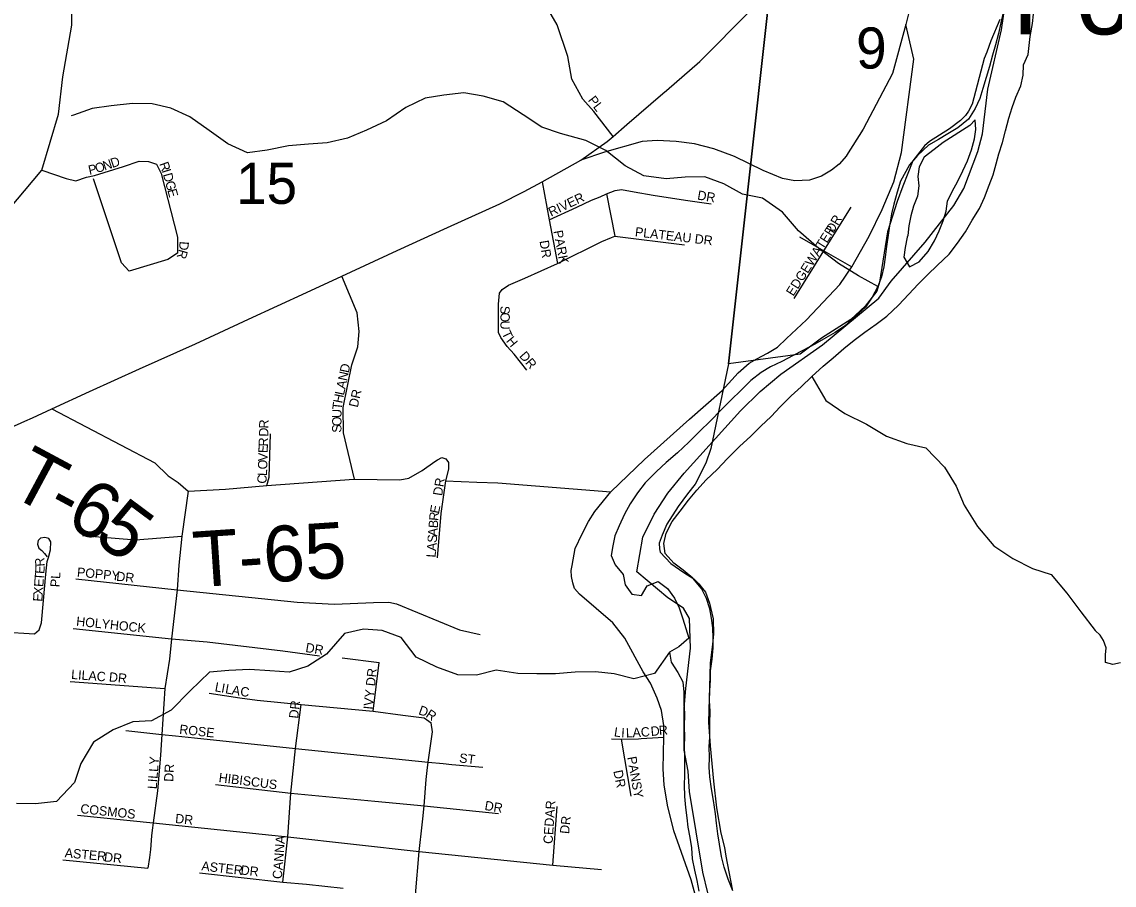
# Model space of a CAD drawing. Extents: x 0 to 1064, y 0 to 440.
# Drawn here: x 186.14 to 203.95, y 95.84 to 109.91 of the extents above; entities that cross this region are included whole.
import ezdxf

# ---------------------------------------------------------------- set-up
doc = ezdxf.new("R2010")
doc.units = 0
for name, color, linetype in [('GM_X_County_Road', 7, 'Continuous'), ('GM_X_County_Subdivision', 7, 'Continuous'), ('GM_X_Major_River', 7, 'Continuous'), ('GM_X_Minor_River', 7, 'Continuous'), ('GM_X_Section', 7, 'Continuous'), ('GM_X_Section_Text', 7, 'Continuous'), ('GM_X_Township', 7, 'Continuous'), ('GM_X_Township_Road', 7, 'Continuous'), ('GM_X_Township_Road_Text', 7, 'Continuous'), ('GM_X_Township_Subdivision', 7, 'Continuous'), ('GM_X_Township_Subdivision_Text', 7, 'Continuous'), ('GM_X_Unincorporated_Text', 7, 'Continuous'), ('GM_X_US_Route', 7, 'Continuous')]:
    doc.layers.add(name, color=color, linetype=linetype)

msp = doc.modelspace()

# ---------------------------------------------------------------- linework, layer by layer
at = {"layer": 'GM_X_County_Road'}
for points in [[(200.951, 113.775), (201.004, 112.756), (201.005, 112.278), (200.953, 111.823), (200.738, 110.915), (200.597, 110.041), (200.552, 109.872), (200.339, 109.073), (199.86, 108.163), (199.589, 107.733)], [(199.589, 107.733), (199.586, 107.729), (199.467, 107.591), (199.344, 107.496), (199.181, 107.399), (198.986, 107.33), (198.744, 107.32), (198.546, 107.361), (198.231, 107.49), (197.76, 107.717), (197.423, 107.845), (197.109, 107.924), (196.813, 107.962), (196.502, 107.977), (196.255, 107.963), (195.642, 107.79), (195.258, 107.659)]]:
    msp.add_lwpolyline(points, dxfattribs=at)
at = {"layer": 'GM_X_County_Subdivision'}
msp.add_lwpolyline([(184.113, 102.985), (183.905, 103.57), (183.808, 103.968), (183.917, 104.451), (184.17, 104.765), (186.47, 107.493), (186.741, 108.41), (186.813, 109.014), (186.958, 109.859), (186.958, 110.402), (186.599, 111.646), (184.198, 115.23), (183.742, 115.95), (183.279, 116.523)], dxfattribs=at)
at = {"layer": 'GM_X_Major_River'}
for points in [[(202.142, 110.065), (202.103, 109.895), (202.063, 109.725), (202.017, 109.538), (201.966, 109.368), (201.92, 109.186), (201.862, 109.005), (201.81, 108.829), (201.758, 108.666), (201.683, 108.503), (201.576, 108.328), (201.403, 108.186), (201.237, 108.085), (201.084, 107.997), (200.924, 107.902), (200.744, 107.735), (200.614, 107.58), (200.469, 107.314), (200.411, 107.139), (200.359, 106.939), (200.32, 106.782), (200.286, 106.587), (200.265, 106.436), (200.237, 106.254), (200.216, 106.077), (200.195, 105.92), (200.156, 105.756), (200.098, 105.599), (200.004, 105.424), (199.897, 105.262), (199.718, 105.101), (199.557, 104.952), (199.404, 104.851), (199.25, 104.763), (199.072, 104.662), (198.875, 104.556), (198.716, 104.474), (198.531, 104.38), (198.347, 104.292), (198.194, 104.198), (198.027, 104.067), (197.866, 103.906), (197.705, 103.751), (197.544, 103.589), (197.371, 103.41), (197.191, 103.237), (197.018, 103.063), (196.832, 102.89), (196.647, 102.73), (196.492, 102.586), (196.307, 102.401), (196.182, 102.239), (196.063, 102.059), (195.969, 101.89), (195.88, 101.697), (195.811, 101.534), (195.777, 101.376), (195.75, 101.218), (195.814, 101.065), (195.945, 100.904), (195.979, 100.739), (196.086, 100.585), (196.243, 100.564), (196.337, 100.72), (196.515, 100.79), (196.671, 100.678), (196.784, 100.523), (196.86, 100.364), (196.918, 100.186), (196.97, 100.027), (197.016, 99.868), (196.855, 99.725), (196.701, 99.642), (196.729, 99.477), (196.835, 99.311), (196.918, 99.157), (196.933, 98.987), (196.936, 98.804), (196.945, 98.639)], [(197.733, 95.751), (197.657, 95.942), (197.594, 96.138), (197.548, 96.309), (197.515, 96.51), (197.488, 96.681), (197.467, 96.852), (197.451, 97.005), (197.419, 97.224), (197.386, 97.414), (197.359, 97.609), (197.349, 97.767), (197.352, 97.926), (197.349, 98.096), (197.358, 98.254), (197.362, 98.479), (197.366, 98.68), (197.356, 98.845), (197.359, 99.015), (197.368, 99.185), (197.371, 99.338), (197.399, 99.526), (197.414, 99.714), (197.411, 99.866), (197.408, 100.037), (197.387, 100.196), (197.359, 100.348), (197.307, 100.514), (197.225, 100.679), (197.082, 100.847), (196.926, 100.977), (196.77, 101.09), (196.633, 101.251), (196.611, 101.409), (196.645, 101.579), (196.745, 101.772), (196.876, 101.94), (197.013, 102.12), (197.15, 102.282), (197.299, 102.449), (197.478, 102.617), (197.646, 102.796), (197.844, 102.993), (198.029, 103.16), (198.19, 103.321), (198.357, 103.483), (198.506, 103.638), (198.686, 103.817), (198.846, 103.967), (199.02, 104.134), (199.205, 104.301), (199.372, 104.438), (199.545, 104.587), (199.712, 104.723), (199.884, 104.854), (200.069, 104.985), (200.242, 105.115), (200.433, 105.294), (200.601, 105.474), (200.756, 105.635), (200.911, 105.797), (201.065, 105.94), (201.263, 106.125), (201.394, 106.305), (201.525, 106.491), (201.638, 106.678), (201.757, 106.87), (201.839, 107.051), (201.91, 107.251), (201.98, 107.42), (202.025, 107.596), (202.071, 107.759), (202.129, 107.947), (202.181, 108.135), (202.233, 108.341), (202.285, 108.516), (202.349, 108.685), (202.431, 108.872), (202.465, 109.042), (202.474, 109.213), (202.55, 109.382), (202.579, 109.673), (202.62, 109.885), (202.634, 110.037)], [(200.587, 106.43), (200.575, 106.405), (200.541, 106.236), (200.52, 106.078), (200.615, 105.918), (200.774, 106), (200.917, 106.168), (201.024, 106.342), (201.1, 106.505), (201.163, 106.668), (201.209, 106.826), (201.236, 106.99), (201.312, 107.146), (201.4, 107.315), (201.482, 107.484), (201.558, 107.647), (201.622, 107.828), (201.674, 108.004), (201.695, 108.156), (201.685, 108.314)], [(201.685, 108.314), (201.598, 108.225), (201.161, 107.945)], [(201.161, 107.945), (201.014, 107.834), (200.853, 107.709), (200.771, 107.552), (200.75, 107.394), (200.766, 107.242), (200.745, 107.072), (200.681, 106.909), (200.636, 106.751), (200.602, 106.588), (200.587, 106.43)], [(196.945, 98.639), (196.941, 98.42), (196.945, 98.268), (196.942, 98.11), (196.945, 97.939), (196.948, 97.781), (196.945, 97.629), (196.943, 97.477), (196.945, 97.288), (196.96, 97.111), (196.982, 96.94), (197.003, 96.788), (197.031, 96.623), (197.058, 96.452), (197.073, 96.275), (197.112, 96.086), (197.146, 95.921), (197.179, 95.744)]]:
    msp.add_lwpolyline(points, dxfattribs=at)
at = {"layer": 'GM_X_Minor_River'}
for points in [[(200.098, 105.599), (199.785, 105.773), (199.456, 105.974), (199.134, 106.217), (198.805, 106.508), (198.544, 106.812), (198.216, 107.037), (197.893, 107.104), (197.589, 107.274), (197.279, 107.389), (196.957, 107.383), (196.647, 107.353), (196.282, 107.401), (195.978, 107.565), (195.662, 107.814), (195.339, 107.978), (194.926, 108.094), (194.622, 108.197), (194.318, 108.398), (193.989, 108.61), (193.667, 108.701), (193.351, 108.756), (193.023, 108.72), (192.719, 108.671), (192.403, 108.519), (192.087, 108.3), (191.764, 108.149), (191.454, 108.015), (191.12, 107.942), (190.816, 107.918), (190.494, 107.893), (190.141, 107.821), (189.825, 107.778), (189.503, 107.924), (189.199, 108.143), (188.882, 108.367), (188.572, 108.507), (188.268, 108.574), (187.946, 108.58), (187.599, 108.544), (187.289, 108.501), (186.985, 108.392), (186.949, 108.38)], [(199.02, 104.134), (199.25, 103.744), (199.56, 103.531), (199.913, 103.355), (200.241, 103.161), (200.57, 103.039), (200.88, 102.973), (201.184, 102.657), (201.373, 102.347), (201.506, 102.037), (201.725, 101.691), (201.987, 101.375), (202.297, 101.168), (202.617, 101.004), (202.925, 100.907), (203.178, 100.603), (203.407, 100.299), (203.642, 99.996), (203.721, 99.917)], [(196.701, 99.642), (196.455, 99.291), (196.12, 99.206), (195.798, 99.285), (195.494, 99.321), (195.166, 99.315), (194.844, 99.285), (194.54, 99.285), (194.23, 99.291), (193.877, 99.346), (193.555, 99.267), (193.251, 99.273), (192.91, 99.394), (192.57, 99.558), (192.326, 99.88), (192.016, 99.996), (191.712, 100.014), (191.402, 99.947), (191.11, 99.607), (190.806, 99.413), (190.502, 99.316), (190.186, 99.334), (189.858, 99.358), (189.517, 99.34), (189.201, 99.316), (188.891, 99.012), (188.581, 98.696), (188.259, 98.52), (187.955, 98.508), (187.633, 98.374), (187.311, 98.173), (187.104, 97.827), (187.001, 97.517), (186.709, 97.208), (186.368, 97.171), (186.058, 97.177)], [(204.052, 99.466), (203.93, 99.438), (203.809, 99.47), (203.811, 99.598), (203.819, 99.713), (203.778, 99.829), (203.721, 99.917)]]:
    msp.add_lwpolyline(points, dxfattribs=at)
at = {"layer": 'GM_X_Section'}
for points in [[(198.641, 113.153), (197.664, 104.337), (197.375, 102.961), (197.292, 102.72), (197.121, 102.378), (196.997, 102.223), (196.841, 102.014), (196.66, 101.727), (196.583, 101.547), (196.532, 101.415), (196.537, 101.324), (196.548, 101.269), (196.726, 101.084), (196.935, 100.94), (197.096, 100.834), (197.18, 100.753), (197.239, 100.679), (197.286, 100.618), (197.355, 100.441), (197.394, 100.276), (197.411, 100.185), (197.418, 99.936), (197.402, 99.773), (197.366, 99.459), (197.34, 98.502), (197.363, 98.114), (197.418, 97.537), (197.47, 97.106), (197.54, 96.692), (197.596, 96.455), (197.618, 96.315), (197.722, 95.779)], [(202.085, 109.95), (201.939, 109.602), (201.874, 109.421), (201.83, 109.313), (201.633, 108.572), (201.576, 108.458), (201.526, 108.386), (201.446, 108.303), (201.267, 108.167), (200.942, 107.962), (200.856, 107.891), (200.669, 107.646), (200.503, 107.237), (200.413, 106.984), (200.258, 106.491), (200.126, 105.669), (200.081, 105.525), (199.894, 105.28), (199.66, 105.06), (199.181, 104.755), (198.83, 104.495), (197.664, 104.337), (198.641, 113.153)]]:
    msp.add_lwpolyline(points, dxfattribs=at)
at = {"layer": 'GM_X_Township'}
msp.add_lwpolyline([(197.41, 95.382), (197.247, 96.057), (197.029, 97.371), (197.005, 97.7), (196.942, 98.044), (196.941, 98.729), (196.967, 99.05), (197.044, 99.705), (197.027, 100.189), (196.932, 100.357), (196.676, 100.527), (196.168, 100.951), (196.268, 101.514), (196.451, 101.888), (196.674, 102.232), (196.94, 102.557), (197.858, 103.573), (198.181, 103.89), (198.515, 104.171), (199.194, 104.649), (200.115, 105.407), (200.316, 105.686), (200.871, 106.322), (201.334, 106.917), (201.499, 107.199), (201.727, 107.802), (201.806, 108.086), (201.892, 108.815), (202.111, 109.784), (202.259, 110.792)], dxfattribs=at)
at = {"layer": 'GM_X_Township_Road'}
for points in [[(197.139, 95.631), (197.055, 95.93), (196.771, 96.731), (196.67, 97.149), (196.617, 97.476), (196.599, 97.736), (196.607, 98.256), (196.61, 98.443), (196.573, 98.689), (196.502, 98.892), (196.39, 99.135), (196.271, 99.32), (195.973, 99.871), (195.776, 100.117), (195.234, 100.585), (195.156, 100.68), (195.126, 100.772), (195.106, 100.873), (195.101, 100.973), (195.113, 101.054), (195.163, 101.332), (195.277, 101.569), (195.383, 101.768), (195.486, 101.931), (195.743, 102.251), (196.296, 102.779), (197.029, 103.439), (197.563, 103.906), (197.822, 104.194), (197.998, 104.348), (198.127, 104.421), (198.301, 104.511), (198.461, 104.612), (198.607, 104.752), (198.934, 105.055), (199.481, 105.63), (199.673, 105.921), (199.958, 106.42), (200.171, 106.853), (200.361, 107.308), (200.481, 107.786), (200.684, 109.303), (200.552, 109.872)], [(186.635, 103.606), (188.312, 102.728), (188.529, 102.513), (188.693, 102.406), (188.774, 102.337)], [(191.554, 102.459), (191.568, 102.461), (192.306, 102.449), (192.452, 102.478), (192.669, 102.601), (192.878, 102.747)], [(192.878, 102.747), (192.921, 102.777), (192.991, 102.812), (193.056, 102.794), (193.102, 102.733), (193.097, 102.625), (193.05, 102.431), (193.561, 102.413)], [(188.774, 102.337), (188.857, 102.267), (189.466, 102.297), (190.139, 102.355), (191.554, 102.459)], [(193.561, 102.413), (193.905, 102.4), (195.743, 102.251)]]:
    msp.add_lwpolyline(points, dxfattribs=at)
at = {"layer": 'GM_X_Township_Subdivision'}
for points in [[(195.781, 108.044), (195.466, 108.451), (195.289, 108.65), (195.112, 108.981), (195.046, 109.349), (194.87, 109.863), (194.598, 110.334), (194.392, 111.113), (193.944, 111.789), (193.547, 112.289)], [(186.47, 107.493), (186.869, 107.36), (187.026, 107.319), (187.196, 107.383), (187.328, 107.409), (187.803, 107.553), (188.057, 107.64), (188.212, 107.635), (188.341, 107.591), (188.415, 107.441), (188.683, 106.401), (188.684, 106.143), (188.522, 106.04), (187.895, 105.848), (187.77, 105.986), (187.311, 107.352)], [(194.627, 107.307), (194.743, 106.688), (194.875, 105.976)], [(194.743, 106.688), (195.189, 106.894), (195.433, 107.006), (195.571, 107.063), (195.677, 107.108), (195.818, 107.166), (195.917, 107.179), (196.125, 107.141), (196.434, 107.089), (196.964, 107.004), (197.379, 106.946)], [(195.677, 107.108), (195.813, 106.421)], [(198.732, 105.402), (199.22, 106.182), (199.664, 106.893)], [(193.913, 105.31), (193.929, 105.491), (193.973, 105.552), (194.076, 105.623), (194.344, 105.736), (194.875, 105.976), (195.601, 106.333), (195.757, 106.398)], [(195.757, 106.398), (195.813, 106.421), (196.947, 106.281)], [(198.821, 106.41), (199.22, 106.182), (199.673, 105.921)], [(191.568, 102.461), (191.388, 103.216), (191.382, 103.626), (191.525, 104.324), (191.619, 104.617), (191.643, 104.867), (191.611, 105.168), (191.36, 105.766)], [(194.379, 104.235), (194.172, 104.499), (194.057, 104.62), (193.954, 104.766), (193.916, 104.848), (193.916, 104.967), (193.913, 105.31)], [(190.139, 102.355), (190.175, 102.493), (190.198, 103.198)], [(193.05, 102.431), (192.974, 101.898), (192.915, 101.178)], [(188.857, 102.267), (188.75, 101.532), (188.705, 101.059), (188.675, 100.658), (188.585, 99.857), (188.551, 99.528), (188.478, 99.05), (188.427, 98.3), (188.405, 97.962), (188.355, 97.382), (188.287, 96.858), (188.27, 96.738)], [(186.353, 99.937), (186.427, 100.002), (186.465, 100.117), (186.499, 100.483), (186.538, 100.912), (186.557, 101.117), (186.58, 101.183), (186.612, 101.307), (186.615, 101.437), (186.583, 101.493), (186.519, 101.512), (186.449, 101.497), (186.413, 101.461), (186.398, 101.401), (186.42, 101.338), (186.468, 101.3), (186.514, 101.247), (186.559, 101.194)], [(187.134, 101.54), (187.997, 101.471), (188.75, 101.532)], [(187.023, 100.836), (188.675, 100.658), (190.634, 100.455), (191.24, 100.424), (191.879, 100.449), (192.127, 100.455), (192.253, 100.43), (193.278, 100.006), (193.614, 99.927)], [(181.662, 98.921), (182.122, 98.879), (182.539, 98.817), (182.72, 98.798), (182.914, 98.811), (183.126, 98.851), (183.396, 98.959), (183.543, 99.048), (183.876, 99.283), (184.323, 99.615), (184.574, 99.791), (184.757, 99.925), (184.986, 100.013), (185.147, 100.039), (185.337, 100.018), (185.544, 100), (185.826, 99.974), (186.353, 99.937)], [(186.982, 100.028), (188.585, 99.857), (189.167, 99.808), (190.399, 99.665), (190.997, 99.58)], [(191.368, 99.547), (191.972, 99.474)], [(191.87, 98.68), (191.972, 99.474)], [(186.932, 99.163), (188.478, 99.05)], [(189.198, 98.975), (189.696, 98.899)], [(189.696, 98.899), (189.98, 98.856), (190.698, 98.787)], [(190.398, 95.892), (190.479, 96.629), (190.531, 97.342), (190.608, 98.069), (190.698, 98.787)], [(190.698, 98.787), (191.87, 98.68), (192.355, 98.612), (192.703, 98.571), (192.815, 98.49)], [(192.754, 97.711), (192.769, 97.847), (192.837, 98.344), (192.815, 98.49)], [(187.842, 98.363), (188.427, 98.3), (188.65, 98.277)], [(188.65, 98.277), (188.961, 98.245), (190.608, 98.069), (192.769, 97.847), (193.013, 97.824)], [(195.754, 98.231), (195.919, 98.223), (196.194, 98.231)], [(196.079, 97.293), (195.919, 98.223)], [(196.194, 98.231), (196.241, 98.233), (196.607, 98.256)], [(193.013, 97.824), (193.156, 97.81), (193.661, 97.769)], [(192.68, 96.927), (192.703, 97.136), (192.737, 97.565), (192.754, 97.711)], [(189.3, 97.484), (190.531, 97.342), (191.899, 97.214), (192.596, 97.146)], [(192.596, 97.146), (192.703, 97.136), (193.914, 97.009)], [(194.801, 96.171), (194.869, 97.126)], [(187.052, 96.982), (188.287, 96.858), (190.479, 96.629), (192.623, 96.39), (194.801, 96.171), (195.595, 96.098)], [(192.112, 91.292), (192.559, 95.688), (192.623, 96.39), (192.669, 96.829), (192.68, 96.927)], [(188.27, 96.738), (188.258, 96.646), (188.24, 96.424), (188.223, 96.295), (188.201, 96.122)], [(186.815, 96.254), (188.201, 96.122)], [(189.041, 96.043), (190.398, 95.892)], [(190.398, 95.892), (190.787, 95.859), (191.38, 95.796)]]:
    msp.add_lwpolyline(points, dxfattribs=at)
at = {"layer": 'GM_X_US_Route'}
for points in [[(197.725, 109.8), (198.07, 110.149)], [(197.496, 109.567), (197.725, 109.8)], [(196.652, 108.795), (197.199, 109.266), (197.496, 109.567)], [(189.359, 104.843), (189.84, 105.066), (190.785, 105.503), (191.36, 105.766), (192.263, 106.189), (193.085, 106.561), (193.937, 106.945), (194.331, 107.149), (194.627, 107.307), (195.258, 107.659), (195.684, 107.96), (195.781, 108.044), (196.005, 108.239), (196.593, 108.744), (196.652, 108.795)], [(186.635, 103.606), (187.246, 103.886), (188.062, 104.258), (188.975, 104.665), (189.359, 104.843)], [(186.195, 103.406), (186.32, 103.462), (186.635, 103.606)], [(185.606, 103.141), (185.621, 103.148), (186.195, 103.406)]]:
    msp.add_lwpolyline(points, dxfattribs=at)

# ---------------------------------------------------------------- texts
at = {"layer": 'GM_X_Section_Text'}
for s, height, p in [('9', 0.67, (199.743, 109.151)), ('15', 0.6697, (189.636, 106.946))]:
    msp.add_text(s, height=height, rotation=0, dxfattribs=at).set_placement(p)
at = {"layer": 'GM_X_Township_Road_Text'}
for s, height, rotation, p in [('T', 0.909, 331.7942, (185.904, 102.226)), ('6', 0.909, 330.9161, (186.829, 101.729)), ('-', 0.909, 331.6474, (186.503, 101.905)), ('5', 0.909, 323.3643, (187.292, 101.474)), ('T-65', 0.9091, 3.8606, (188.963, 100.695))]:
    msp.add_text(s, height=height, rotation=rotation, dxfattribs=at).set_placement(p)
at = {"layer": 'GM_X_Township_Subdivision_Text'}
for s, height, rotation, p in [('PL', 0.1515, 307.5629, (195.366, 108.634)), ('P', 0.152, 12.9496, (187.247, 107.419)), ('O', 0.152, 17.9855, (187.365, 107.446)), ('N', 0.152, 18.4558, (187.494, 107.488)), ('D', 0.152, 18.4349, (187.62, 107.53)), ('R', 0.152, 289.6408, (188.383, 107.6)), ('I', 0.152, 287.7713, (188.423, 107.488)), ('D', 0.152, 285.8283, (188.443, 107.426)), ('G', 0.152, 285.3989, (188.479, 107.298)), ('E', 0.152, 285.3749, (188.515, 107.169)), ('RIVER', 0.1515, 25.3405, (194.771, 106.736)), ('DR', 0.1515, 350.5318, (197.148, 107.018)), ('DR', 0.1515, 59.5361, (199.372, 106.458)), ('PARK', 0.1515, 280.7134, (194.809, 106.502)), ('PLATEAU DR', 0.1515, 353.3688, (196.133, 106.418)), ('EDGEWATER', 0.1515, 57.5789, (198.719, 105.432)), ('D', 0.152, 265.4923, (188.718, 106.34)), ('DR', 0.1515, 278.9785, (194.583, 106.341)), ('R', 0.152, 253.9078, (188.709, 106.215)), ('S', 0.152, 270.3552, (193.945, 105.283)), ('O', 0.152, 270.3498, (193.946, 105.176)), ('U', 0.152, 270.3498, (193.946, 105.043)), ('T', 0.152, 295.4768, (193.963, 104.84)), ('H', 0.152, 309.6474, (194.031, 104.709)), ('DR', 0.1515, 310.9166, (194.245, 104.462)), ('D', 0.152, 77.8914, (191.472, 104.183)), ('N', 0.152, 77.8914, (191.444, 104.053)), ('A', 0.152, 77.8914, (191.416, 103.922)), ('H', 0.152, 78.2914, (191.367, 103.688)), ('L', 0.152, 77.8861, (191.394, 103.818)), ('DR', 0.1515, 77.4648, (191.62, 103.62)), ('T', 0.152, 83.5663, (191.355, 103.585)), ('O', 0.152, 89.8688, (191.355, 103.323)), ('U', 0.152, 89.6939, (191.355, 103.456)), ('D', 0.152, 88.3821, (190.16, 103.151)), ('R', 0.152, 88.3724, (190.163, 103.284)), ('S', 0.152, 89.8907, (191.354, 103.217)), ('R', 0.152, 88.3902, (190.155, 102.991)), ('E', 0.152, 88.3866, (190.152, 102.884)), ('O', 0.152, 88.3602, (190.144, 102.617)), ('V', 0.152, 88.3827, (190.148, 102.751)), ('L', 0.152, 87.643, (190.14, 102.509)), ('C', 0.152, 84.5769, (190.128, 102.38)), ('DR', 0.1515, 81.0309, (192.995, 102.181)), ('E', 0.152, 79.1134, (192.943, 101.892)), ('R', 0.152, 84.6253, (192.933, 101.776)), ('B', 0.152, 85.7223, (192.924, 101.657)), ('S', 0.152, 85.7348, (192.906, 101.418)), ('A', 0.152, 85.7337, (192.914, 101.524)), ('A', 0.152, 85.7119, (192.896, 101.285)), ('R', 0.152, 94.0063, (186.518, 101.041)), ('L', 0.152, 85.7333, (192.888, 101.179)), ('E', 0.152, 85.784, (186.51, 100.912)), ('POPPY', 0.1515, 354.6883, (187.039, 100.872)), ('E', 0.152, 85.784, (186.494, 100.699)), ('T', 0.152, 85.7606, (186.502, 100.805)), ('PL', 0.1515, 86.4254, (186.759, 100.696)), ('DR', 0.1515, 353.9946, (187.679, 100.805)), ('X', 0.152, 85.7813, (186.484, 100.566)), ('E', 0.152, 85.7606, (186.477, 100.46)), ('HOLYHOCK', 0.1515, 354.1416, (187.026, 100.072)), ('DR', 0.1515, 350.5318, (190.761, 99.645)), ('LILAC', 0.1515, 355.8174, (186.945, 99.205)), ('IVY DR', 0.1515, 83.931, (191.861, 98.7)), ('DR', 0.1515, 353.9832, (187.559, 99.165)), ('L', 0.152, 349.424, (189.282, 99.005)), ('I', 0.152, 349.4292, (189.387, 98.985)), ('L', 0.152, 349.419, (189.452, 98.973)), ('A', 0.152, 349.8755, (189.558, 98.953)), ('C', 0.152, 353.2485, (189.699, 98.928)), ('DR', 0.1515, 83.6638, (190.648, 98.553)), ('D', 0.152, 341.1297, (192.6, 98.632)), ('R', 0.152, 326.3571, (192.717, 98.593)), ('ROSE', 0.1515, 353.6571, (188.706, 98.312)), ('L', 0.152, 351.0856, (195.79, 98.271)), ('I', 0.152, 356.5712, (195.911, 98.253)), ('L', 0.152, 2.3654, (195.995, 98.249)), ('A', 0.152, 2.9019, (196.103, 98.253)), ('C', 0.152, 4.84, (196.241, 98.26)), ('D', 0.152, 5.3684, (196.402, 98.274)), ('R', 0.152, 5.3505, (196.535, 98.287)), ('LILLY', 0.1515, 85.7133, (188.343, 97.405)), ('ST', 0.1515, 352.88, (193.267, 97.845)), ('PANSY', 0.1515, 280.0795, (196.011, 97.928)), ('DR', 0.1515, 86.989, (188.612, 97.525)), ('HIBISCUS', 0.1515, 352.7636, (189.347, 97.525)), ('DR', 0.1515, 281.8927, (195.785, 97.703)), ('DR', 0.1515, 350.5436, (193.681, 97.071)), ('COSMOS', 0.1515, 353.9904, (187.093, 97.018)), ('CEDAR', 0.1515, 86.266, (194.795, 96.512)), ('DR', 0.1515, 353.9934, (188.639, 96.858)), ('DR', 0.1515, 83.9832, (195.064, 96.673)), ('CANNA', 0.1515, 85.3357, (190.381, 95.939)), ('ASTER', 0.1515, 354.8033, (186.839, 96.298)), ('DR', 0.1515, 353.9946, (187.479, 96.232)), ('ASTER', 0.1515, 353.5203, (189.066, 96.085)), ('DR', 0.1515, 353.9832, (189.706, 96.018))]:
    msp.add_text(s, height=height, rotation=rotation, dxfattribs=at).set_placement(p)
at = {"layer": 'GM_X_Unincorporated_Text'}
msp.add_text('Foster', height=1.2636, rotation=0, dxfattribs=at).set_placement((202.29, 109.709))

doc.saveas('drawing.dxf')
